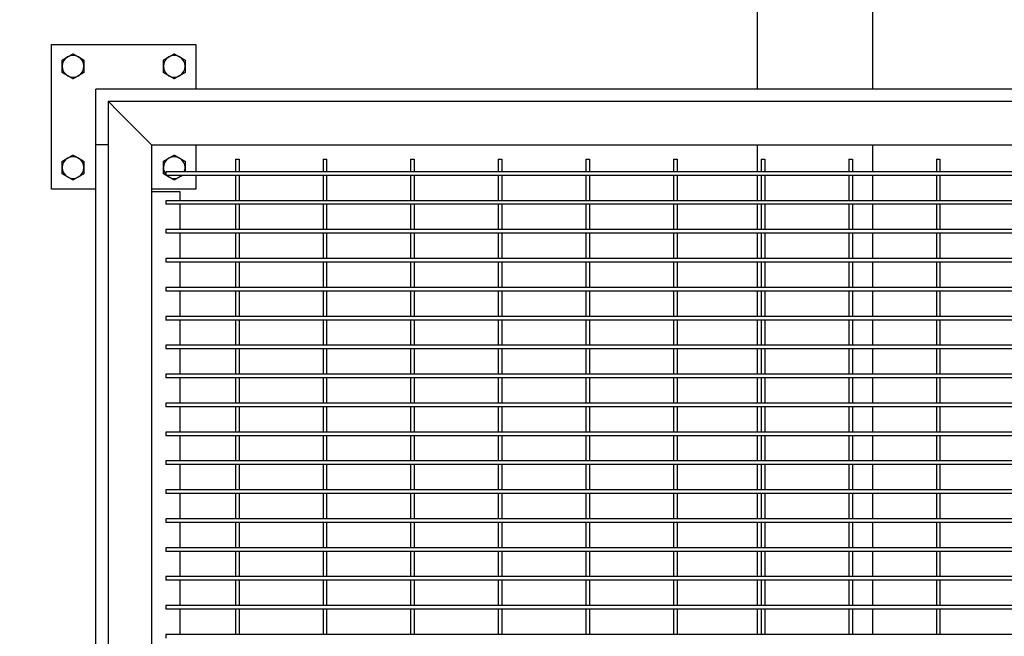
# Model space of a CAD drawing. Header units: inches. Extents: x 36 to 1719, y -84 to 1122.
# Tile 522 of 571: x 919 to 953, y 832 to 854. Entities that reach past the tile are written whole.
import ezdxf

# ---------------------------------------------------------------- set-up
doc = ezdxf.new("R2010")
doc.units = ezdxf.units.IN
doc.header["$LTSCALE"] = 48
doc.header["$MEASUREMENT"] = 0
doc.layers.add('Dimension (ANSI)', color=7, linetype='Continuous', lineweight=25)
doc.layers.add('Visible (ANSI)', color=7, linetype='Continuous', lineweight=30)
doc.styles.add('Note Text (ANSI)', font='tahoma.ttf')
doc.dimstyles.new('Architectural (ANSI)', dxfattribs={"dimscale": 48, "dimtxt": 0.125, "dimasz": 0.098425, "dimexe": 0.125, "dimexo": 0.0625, "dimgap": 0.031496, "dimtad": 0, "dimtih": 1, "dimtoh": 1, "dimdec": 4, "dimrnd": 1e-08, "dimzin": 3, "dimdsep": 46, "dimlunit": 4, "dimtxsty": 'Note Text (ANSI)', "dimcen": 0.09, "dimdle": 0.393701, "dimclrd": 256, "dimclre": 256, "dimclrt": 256, "dimadec": 0, "dimazin": 3, "dimtfac": 0.96, "dimtofl": 0, "dimtmove": 0, "dimatfit": 3, "dimfxl": 1, "dimfrac": 2, "dimtolj": 1, "dimtzin": 12, "dimlwd": -1, "dimlwe": -1, "dimarcsym": 0})

# ---------------------------------------------------------------- blocks, each defined once
blk = doc.blocks.new('*D15')
at = {"layer": 'Defpoints', "color": 0, "transparency": 16777216}
for p in [(1035.918, 852.671), (738.918, 838.715), (1035.918, 741.531)]:
    blk.add_point(p, dxfattribs=at)
at = {"layer": 'Dimension (ANSI)', "transparency": 16777216}
for p, q in [((1035.918, 849.671), (1035.918, 735.531)), ((738.918, 835.715), (738.918, 735.531)), ((743.642, 741.531), (865.572, 741.531)), ((1031.193, 741.531), (889.263, 741.531))]:
    blk.add_line(p, q, dxfattribs=at)
for points in [[(743.642, 742.318), (743.642, 740.743), (738.918, 741.531)], [(1031.193, 742.318), (1031.193, 740.743), (1035.918, 741.531)]]:
    blk.add_solid(points, dxfattribs=at)
at = {"layer": 'Dimension (ANSI)', "transparency": 16777216, "insert": (867.084, 744.652), "char_height": 6, "attachment_point": 1, "style": 'Note Text (ANSI)'}
blk.add_mtext('\\A1;24\'-9"', dxfattribs=at)

msp = doc.modelspace()

# ---------------------------------------------------------------- linework, layer by layer
at = {"layer": 'Visible (ANSI)'}
for p, q in [((944.41768, 888.4914), (944.41768, 851.13131)), ((948.41768, 851.13131), (948.41768, 863.8649)), ((919.99768, 852.67131), (924.99768, 852.67131)), ((919.99768, 847.67131), (919.99768, 852.67131)), ((924.99768, 852.67131), (924.99768, 851.13131)), ((1034.37768, 851.13131), (921.53768, 851.13131)), ((921.53768, 849.21131), (921.53768, 851.13131)), ((921.95768, 850.71131), (922.33268, 850.33631)), ((921.95768, 850.71131), (921.95768, 810.71131)), ((921.95768, 850.71131), (1033.95768, 850.71131)), ((922.33268, 850.33631), (921.95768, 850.71131)), ((923.08268, 849.58631), (922.33268, 850.33631)), ((922.33268, 850.33631), (923.08268, 849.58631)), ((923.08268, 849.58631), (923.45768, 849.21131)), ((923.45768, 849.21131), (923.08268, 849.58631)), ((921.95768, 849.21131), (921.53768, 849.21131)), ((921.53768, 812.21131), (921.53768, 849.21131)), ((921.95768, 849.21131), (921.53768, 849.21131)), ((923.45768, 849.21131), (923.45768, 812.21131)), ((923.45768, 849.21131), (1032.45768, 849.21131)), ((924.99768, 849.21131), (924.99768, 848.27381)), ((944.41768, 849.21131), (944.41768, 848.27381)), ((948.41768, 848.27381), (948.41768, 849.21131)), ((926.36393, 848.71131), (926.48893, 848.71131)), ((926.36393, 848.71131), (926.36393, 848.27381)), ((926.48893, 848.71131), (926.48893, 848.27381)), ((929.39518, 848.71131), (929.52018, 848.71131)), ((929.39518, 848.71131), (929.39518, 848.27381)), ((929.52018, 848.71131), (929.52018, 848.27381)), ((932.42643, 848.71131), (932.55143, 848.71131)), ((932.42643, 848.71131), (932.42643, 848.27381)), ((932.55143, 848.71131), (932.55143, 848.27381)), ((935.45768, 848.71131), (935.58268, 848.71131)), ((935.45768, 848.71131), (935.45768, 848.27381)), ((935.58268, 848.71131), (935.58268, 848.27381)), ((938.48893, 848.71131), (938.61393, 848.71131)), ((938.48893, 848.71131), (938.48893, 848.27381)), ((938.61393, 848.71131), (938.61393, 848.27381)), ((941.52018, 848.71131), (941.64518, 848.71131)), ((941.52018, 848.71131), (941.52018, 848.27381)), ((941.64518, 848.71131), (941.64518, 848.27381)), ((944.55143, 848.71131), (944.67643, 848.71131)), ((944.55143, 848.71131), (944.55143, 848.27381)), ((944.67643, 848.71131), (944.67643, 848.27381)), ((947.58268, 848.71131), (947.70768, 848.71131)), ((947.58268, 848.71131), (947.58268, 848.27381)), ((947.70768, 848.71131), (947.70768, 848.27381)), ((950.61393, 848.71131), (950.73893, 848.71131)), ((950.61393, 848.71131), (950.61393, 848.27381)), ((950.73893, 848.71131), (950.73893, 848.27381)), ((926.42643, 848.27381), (923.95768, 848.27381)), ((923.95768, 848.27381), (923.95768, 848.14881)), ((926.42643, 848.14881), (923.95768, 848.14881)), ((924.99768, 848.14881), (924.99768, 847.67131)), ((926.36393, 848.14881), (926.36393, 847.27381)), ((929.45768, 848.27381), (926.42643, 848.27381)), ((929.45768, 848.14881), (926.42643, 848.14881)), ((926.48893, 848.14881), (926.48893, 847.27381)), ((929.39518, 848.14881), (929.39518, 847.27381)), ((932.48893, 848.27381), (929.45768, 848.27381)), ((932.48893, 848.14881), (929.45768, 848.14881)), ((929.52018, 848.14881), (929.52018, 847.27381)), ((932.42643, 848.14881), (932.42643, 847.27381)), ((935.52018, 848.27381), (932.48893, 848.27381)), ((935.52018, 848.14881), (932.48893, 848.14881)), ((932.55143, 848.14881), (932.55143, 847.27381)), ((935.45768, 848.14881), (935.45768, 847.27381)), ((938.55143, 848.27381), (935.52018, 848.27381)), ((938.55143, 848.14881), (935.52018, 848.14881)), ((935.58268, 848.14881), (935.58268, 847.27381)), ((938.48893, 848.14881), (938.48893, 847.27381)), ((941.58268, 848.27381), (938.55143, 848.27381)), ((941.58268, 848.14881), (938.55143, 848.14881)), ((938.61393, 848.14881), (938.61393, 847.27381)), ((941.52018, 848.14881), (941.52018, 847.27381)), ((944.61393, 848.27381), (941.58268, 848.27381)), ((944.61393, 848.14881), (941.58268, 848.14881)), ((941.64518, 848.14881), (941.64518, 847.27381)), ((944.41768, 848.14881), (944.41768, 847.27381)), ((944.55143, 848.14881), (944.55143, 847.27381)), ((947.64518, 848.27381), (944.61393, 848.27381)), ((947.64518, 848.14881), (944.61393, 848.14881)), ((944.67643, 848.14881), (944.67643, 847.27381)), ((947.58268, 848.14881), (947.58268, 847.27381)), ((950.67643, 848.27381), (947.64518, 848.27381)), ((950.67643, 848.14881), (947.64518, 848.14881)), ((947.70768, 848.14881), (947.70768, 847.27381)), ((948.41768, 847.27381), (948.41768, 848.14881)), ((950.61393, 848.14881), (950.61393, 847.27381)), ((953.70768, 848.27381), (950.67643, 848.27381)), ((953.70768, 848.14881), (950.67643, 848.14881)), ((950.73893, 848.14881), (950.73893, 847.27381)), ((921.53768, 847.67131), (919.99768, 847.67131)), ((924.99768, 847.67131), (923.45768, 847.67131)), ((924.45768, 847.58631), (923.45768, 847.58631)), ((924.45768, 847.27381), (924.45768, 847.58631)), ((926.42643, 847.27381), (923.95768, 847.27381)), ((923.95768, 847.27381), (923.95768, 847.14881)), ((926.42643, 847.14881), (923.95768, 847.14881)), ((924.45768, 846.27381), (924.45768, 847.14881)), ((926.36393, 847.14881), (926.36393, 846.27381)), ((929.45768, 847.27381), (926.42643, 847.27381)), ((929.45768, 847.14881), (926.42643, 847.14881)), ((926.48893, 847.14881), (926.48893, 846.27381)), ((929.39518, 847.14881), (929.39518, 846.27381)), ((932.48893, 847.27381), (929.45768, 847.27381)), ((932.48893, 847.14881), (929.45768, 847.14881)), ((929.52018, 847.14881), (929.52018, 846.27381)), ((932.42643, 847.14881), (932.42643, 846.27381)), ((935.52018, 847.27381), (932.48893, 847.27381)), ((935.52018, 847.14881), (932.48893, 847.14881)), ((932.55143, 847.14881), (932.55143, 846.27381)), ((935.45768, 847.14881), (935.45768, 846.27381)), ((938.55143, 847.27381), (935.52018, 847.27381)), ((938.55143, 847.14881), (935.52018, 847.14881)), ((935.58268, 847.14881), (935.58268, 846.27381)), ((938.48893, 847.14881), (938.48893, 846.27381)), ((941.58268, 847.27381), (938.55143, 847.27381)), ((941.58268, 847.14881), (938.55143, 847.14881)), ((938.61393, 847.14881), (938.61393, 846.27381)), ((941.52018, 847.14881), (941.52018, 846.27381)), ((944.61393, 847.27381), (941.58268, 847.27381)), ((944.61393, 847.14881), (941.58268, 847.14881)), ((941.64518, 847.14881), (941.64518, 846.27381)), ((944.41768, 847.14881), (944.41768, 846.27381)), ((944.55143, 847.14881), (944.55143, 846.27381)), ((947.64518, 847.27381), (944.61393, 847.27381)), ((947.64518, 847.14881), (944.61393, 847.14881)), ((944.67643, 847.14881), (944.67643, 846.27381)), ((947.58268, 847.14881), (947.58268, 846.27381)), ((950.67643, 847.27381), (947.64518, 847.27381)), ((950.67643, 847.14881), (947.64518, 847.14881)), ((947.70768, 847.14881), (947.70768, 846.27381)), ((948.41768, 846.27381), (948.41768, 847.14881)), ((950.61393, 847.14881), (950.61393, 846.27381)), ((953.70768, 847.27381), (950.67643, 847.27381)), ((953.70768, 847.14881), (950.67643, 847.14881)), ((950.73893, 847.14881), (950.73893, 846.27381)), ((926.42643, 846.27381), (923.95768, 846.27381)), ((923.95768, 846.27381), (923.95768, 846.14881)), ((926.42643, 846.14881), (923.95768, 846.14881)), ((924.45768, 845.27381), (924.45768, 846.14881)), ((926.36393, 846.14881), (926.36393, 845.27381)), ((929.45768, 846.27381), (926.42643, 846.27381)), ((929.45768, 846.14881), (926.42643, 846.14881)), ((926.48893, 846.14881), (926.48893, 845.27381)), ((929.39518, 846.14881), (929.39518, 845.27381)), ((932.48893, 846.27381), (929.45768, 846.27381)), ((932.48893, 846.14881), (929.45768, 846.14881)), ((929.52018, 846.14881), (929.52018, 845.27381)), ((932.42643, 846.14881), (932.42643, 845.27381)), ((935.52018, 846.27381), (932.48893, 846.27381)), ((935.52018, 846.14881), (932.48893, 846.14881)), ((932.55143, 846.14881), (932.55143, 845.27381)), ((935.45768, 846.14881), (935.45768, 845.27381)), ((938.55143, 846.27381), (935.52018, 846.27381)), ((938.55143, 846.14881), (935.52018, 846.14881)), ((935.58268, 846.14881), (935.58268, 845.27381)), ((938.48893, 846.14881), (938.48893, 845.27381)), ((941.58268, 846.27381), (938.55143, 846.27381)), ((941.58268, 846.14881), (938.55143, 846.14881)), ((938.61393, 846.14881), (938.61393, 845.27381)), ((941.52018, 846.14881), (941.52018, 845.27381)), ((944.61393, 846.27381), (941.58268, 846.27381)), ((944.61393, 846.14881), (941.58268, 846.14881)), ((941.64518, 846.14881), (941.64518, 845.27381)), ((944.41768, 846.14881), (944.41768, 845.27381)), ((944.55143, 846.14881), (944.55143, 845.27381)), ((947.64518, 846.27381), (944.61393, 846.27381)), ((947.64518, 846.14881), (944.61393, 846.14881)), ((944.67643, 846.14881), (944.67643, 845.27381)), ((947.58268, 846.14881), (947.58268, 845.27381)), ((950.67643, 846.27381), (947.64518, 846.27381)), ((950.67643, 846.14881), (947.64518, 846.14881)), ((947.70768, 846.14881), (947.70768, 845.27381)), ((948.41768, 845.27381), (948.41768, 846.14881)), ((950.61393, 846.14881), (950.61393, 845.27381)), ((953.70768, 846.27381), (950.67643, 846.27381)), ((953.70768, 846.14881), (950.67643, 846.14881)), ((950.73893, 846.14881), (950.73893, 845.27381)), ((926.42643, 845.27381), (923.95768, 845.27381)), ((923.95768, 845.27381), (923.95768, 845.14881)), ((926.42643, 845.14881), (923.95768, 845.14881)), ((924.45768, 844.27381), (924.45768, 845.14881)), ((926.36393, 845.14881), (926.36393, 844.27381)), ((929.45768, 845.27381), (926.42643, 845.27381)), ((929.45768, 845.14881), (926.42643, 845.14881)), ((926.48893, 845.14881), (926.48893, 844.27381)), ((929.39518, 845.14881), (929.39518, 844.27381)), ((932.48893, 845.27381), (929.45768, 845.27381)), ((932.48893, 845.14881), (929.45768, 845.14881)), ((929.52018, 845.14881), (929.52018, 844.27381)), ((932.42643, 845.14881), (932.42643, 844.27381)), ((935.52018, 845.27381), (932.48893, 845.27381)), ((935.52018, 845.14881), (932.48893, 845.14881)), ((932.55143, 845.14881), (932.55143, 844.27381)), ((935.45768, 845.14881), (935.45768, 844.27381)), ((938.55143, 845.27381), (935.52018, 845.27381)), ((938.55143, 845.14881), (935.52018, 845.14881)), ((935.58268, 845.14881), (935.58268, 844.27381)), ((938.48893, 845.14881), (938.48893, 844.27381)), ((941.58268, 845.27381), (938.55143, 845.27381)), ((941.58268, 845.14881), (938.55143, 845.14881)), ((938.61393, 845.14881), (938.61393, 844.27381)), ((941.52018, 845.14881), (941.52018, 844.27381)), ((944.61393, 845.27381), (941.58268, 845.27381)), ((944.61393, 845.14881), (941.58268, 845.14881)), ((941.64518, 845.14881), (941.64518, 844.27381)), ((944.41768, 845.14881), (944.41768, 844.27381)), ((944.55143, 845.14881), (944.55143, 844.27381)), ((947.64518, 845.27381), (944.61393, 845.27381)), ((947.64518, 845.14881), (944.61393, 845.14881)), ((944.67643, 845.14881), (944.67643, 844.27381)), ((947.58268, 845.14881), (947.58268, 844.27381)), ((950.67643, 845.27381), (947.64518, 845.27381)), ((950.67643, 845.14881), (947.64518, 845.14881)), ((947.70768, 845.14881), (947.70768, 844.27381)), ((948.41768, 844.27381), (948.41768, 845.14881)), ((950.61393, 845.14881), (950.61393, 844.27381)), ((953.70768, 845.27381), (950.67643, 845.27381)), ((953.70768, 845.14881), (950.67643, 845.14881)), ((950.73893, 845.14881), (950.73893, 844.27381)), ((926.42643, 844.27381), (923.95768, 844.27381)), ((923.95768, 844.27381), (923.95768, 844.14881)), ((926.42643, 844.14881), (923.95768, 844.14881)), ((924.45768, 843.27381), (924.45768, 844.14881)), ((926.36393, 844.14881), (926.36393, 843.27381)), ((929.45768, 844.27381), (926.42643, 844.27381)), ((929.45768, 844.14881), (926.42643, 844.14881)), ((926.48893, 844.14881), (926.48893, 843.27381)), ((929.39518, 844.14881), (929.39518, 843.27381)), ((932.48893, 844.27381), (929.45768, 844.27381)), ((932.48893, 844.14881), (929.45768, 844.14881)), ((929.52018, 844.14881), (929.52018, 843.27381)), ((932.42643, 844.14881), (932.42643, 843.27381)), ((935.52018, 844.27381), (932.48893, 844.27381)), ((935.52018, 844.14881), (932.48893, 844.14881)), ((932.55143, 844.14881), (932.55143, 843.27381)), ((935.45768, 844.14881), (935.45768, 843.27381)), ((938.55143, 844.27381), (935.52018, 844.27381)), ((938.55143, 844.14881), (935.52018, 844.14881)), ((935.58268, 844.14881), (935.58268, 843.27381)), ((938.48893, 844.14881), (938.48893, 843.27381)), ((941.58268, 844.27381), (938.55143, 844.27381)), ((941.58268, 844.14881), (938.55143, 844.14881)), ((938.61393, 844.14881), (938.61393, 843.27381)), ((941.52018, 844.14881), (941.52018, 843.27381)), ((944.61393, 844.27381), (941.58268, 844.27381)), ((944.61393, 844.14881), (941.58268, 844.14881)), ((941.64518, 844.14881), (941.64518, 843.27381)), ((944.41768, 844.14881), (944.41768, 843.27381)), ((944.55143, 844.14881), (944.55143, 843.27381)), ((947.64518, 844.27381), (944.61393, 844.27381)), ((947.64518, 844.14881), (944.61393, 844.14881)), ((944.67643, 844.14881), (944.67643, 843.27381)), ((947.58268, 844.14881), (947.58268, 843.27381)), ((950.67643, 844.27381), (947.64518, 844.27381)), ((950.67643, 844.14881), (947.64518, 844.14881)), ((947.70768, 844.14881), (947.70768, 843.27381)), ((948.41768, 843.27381), (948.41768, 844.14881)), ((950.61393, 844.14881), (950.61393, 843.27381)), ((953.70768, 844.27381), (950.67643, 844.27381)), ((953.70768, 844.14881), (950.67643, 844.14881)), ((950.73893, 844.14881), (950.73893, 843.27381)), ((926.42643, 843.27381), (923.95768, 843.27381)), ((923.95768, 843.27381), (923.95768, 843.14881)), ((926.42643, 843.14881), (923.95768, 843.14881)), ((924.45768, 842.27381), (924.45768, 843.14881)), ((926.36393, 843.14881), (926.36393, 842.27381)), ((929.45768, 843.27381), (926.42643, 843.27381)), ((929.45768, 843.14881), (926.42643, 843.14881)), ((926.48893, 843.14881), (926.48893, 842.27381)), ((929.39518, 843.14881), (929.39518, 842.27381)), ((932.48893, 843.27381), (929.45768, 843.27381)), ((932.48893, 843.14881), (929.45768, 843.14881)), ((929.52018, 843.14881), (929.52018, 842.27381)), ((932.42643, 843.14881), (932.42643, 842.27381)), ((935.52018, 843.27381), (932.48893, 843.27381)), ((935.52018, 843.14881), (932.48893, 843.14881)), ((932.55143, 843.14881), (932.55143, 842.27381)), ((935.45768, 843.14881), (935.45768, 842.27381)), ((938.55143, 843.27381), (935.52018, 843.27381)), ((938.55143, 843.14881), (935.52018, 843.14881)), ((935.58268, 843.14881), (935.58268, 842.27381)), ((938.48893, 843.14881), (938.48893, 842.27381)), ((941.58268, 843.27381), (938.55143, 843.27381)), ((941.58268, 843.14881), (938.55143, 843.14881)), ((938.61393, 843.14881), (938.61393, 842.27381)), ((941.52018, 843.14881), (941.52018, 842.27381)), ((944.61393, 843.27381), (941.58268, 843.27381)), ((944.61393, 843.14881), (941.58268, 843.14881)), ((941.64518, 843.14881), (941.64518, 842.27381)), ((944.41768, 843.14881), (944.41768, 842.27381)), ((944.55143, 843.14881), (944.55143, 842.27381)), ((947.64518, 843.27381), (944.61393, 843.27381)), ((947.64518, 843.14881), (944.61393, 843.14881)), ((944.67643, 843.14881), (944.67643, 842.27381)), ((947.58268, 843.14881), (947.58268, 842.27381)), ((950.67643, 843.27381), (947.64518, 843.27381)), ((950.67643, 843.14881), (947.64518, 843.14881)), ((947.70768, 843.14881), (947.70768, 842.27381)), ((948.41768, 842.27381), (948.41768, 843.14881)), ((950.61393, 843.14881), (950.61393, 842.27381)), ((953.70768, 843.27381), (950.67643, 843.27381)), ((953.70768, 843.14881), (950.67643, 843.14881)), ((950.73893, 843.14881), (950.73893, 842.27381)), ((926.42643, 842.27381), (923.95768, 842.27381)), ((923.95768, 842.27381), (923.95768, 842.14881)), ((926.42643, 842.14881), (923.95768, 842.14881)), ((924.45768, 841.27381), (924.45768, 842.14881)), ((926.36393, 842.14881), (926.36393, 841.27381)), ((929.45768, 842.27381), (926.42643, 842.27381)), ((929.45768, 842.14881), (926.42643, 842.14881)), ((926.48893, 842.14881), (926.48893, 841.27381)), ((929.39518, 842.14881), (929.39518, 841.27381)), ((932.48893, 842.27381), (929.45768, 842.27381)), ((932.48893, 842.14881), (929.45768, 842.14881)), ((929.52018, 842.14881), (929.52018, 841.27381)), ((932.42643, 842.14881), (932.42643, 841.27381)), ((935.52018, 842.27381), (932.48893, 842.27381)), ((935.52018, 842.14881), (932.48893, 842.14881)), ((932.55143, 842.14881), (932.55143, 841.27381)), ((935.45768, 842.14881), (935.45768, 841.27381)), ((938.55143, 842.27381), (935.52018, 842.27381)), ((938.55143, 842.14881), (935.52018, 842.14881)), ((935.58268, 842.14881), (935.58268, 841.27381)), ((938.48893, 842.14881), (938.48893, 841.27381)), ((941.58268, 842.27381), (938.55143, 842.27381)), ((941.58268, 842.14881), (938.55143, 842.14881)), ((938.61393, 842.14881), (938.61393, 841.27381)), ((941.52018, 842.14881), (941.52018, 841.27381)), ((944.61393, 842.27381), (941.58268, 842.27381)), ((944.61393, 842.14881), (941.58268, 842.14881)), ((941.64518, 842.14881), (941.64518, 841.27381)), ((944.41768, 842.14881), (944.41768, 841.27381)), ((944.55143, 842.14881), (944.55143, 841.27381)), ((947.64518, 842.27381), (944.61393, 842.27381)), ((947.64518, 842.14881), (944.61393, 842.14881)), ((944.67643, 842.14881), (944.67643, 841.27381)), ((947.58268, 842.14881), (947.58268, 841.27381)), ((950.67643, 842.27381), (947.64518, 842.27381)), ((950.67643, 842.14881), (947.64518, 842.14881)), ((947.70768, 842.14881), (947.70768, 841.27381)), ((948.41768, 841.27381), (948.41768, 842.14881)), ((950.61393, 842.14881), (950.61393, 841.27381)), ((953.70768, 842.27381), (950.67643, 842.27381)), ((953.70768, 842.14881), (950.67643, 842.14881)), ((950.73893, 842.14881), (950.73893, 841.27381)), ((926.42643, 841.27381), (923.95768, 841.27381)), ((923.95768, 841.27381), (923.95768, 841.14881)), ((926.42643, 841.14881), (923.95768, 841.14881)), ((924.45768, 840.27381), (924.45768, 841.14881)), ((926.36393, 841.14881), (926.36393, 840.27381)), ((929.45768, 841.27381), (926.42643, 841.27381)), ((929.45768, 841.14881), (926.42643, 841.14881)), ((926.48893, 841.14881), (926.48893, 840.27381)), ((929.39518, 841.14881), (929.39518, 840.27381)), ((932.48893, 841.27381), (929.45768, 841.27381)), ((932.48893, 841.14881), (929.45768, 841.14881)), ((929.52018, 841.14881), (929.52018, 840.27381)), ((932.42643, 841.14881), (932.42643, 840.27381)), ((935.52018, 841.27381), (932.48893, 841.27381)), ((935.52018, 841.14881), (932.48893, 841.14881)), ((932.55143, 841.14881), (932.55143, 840.27381)), ((935.45768, 841.14881), (935.45768, 840.27381)), ((938.55143, 841.27381), (935.52018, 841.27381)), ((938.55143, 841.14881), (935.52018, 841.14881)), ((935.58268, 841.14881), (935.58268, 840.27381)), ((938.48893, 841.14881), (938.48893, 840.27381)), ((941.58268, 841.27381), (938.55143, 841.27381)), ((941.58268, 841.14881), (938.55143, 841.14881)), ((938.61393, 841.14881), (938.61393, 840.27381)), ((941.52018, 841.14881), (941.52018, 840.27381)), ((944.61393, 841.27381), (941.58268, 841.27381)), ((944.61393, 841.14881), (941.58268, 841.14881)), ((941.64518, 841.14881), (941.64518, 840.27381)), ((944.41768, 841.14881), (944.41768, 840.27381)), ((944.55143, 841.14881), (944.55143, 840.27381)), ((947.64518, 841.27381), (944.61393, 841.27381)), ((947.64518, 841.14881), (944.61393, 841.14881)), ((944.67643, 841.14881), (944.67643, 840.27381)), ((947.58268, 841.14881), (947.58268, 840.27381)), ((950.67643, 841.27381), (947.64518, 841.27381)), ((950.67643, 841.14881), (947.64518, 841.14881)), ((947.70768, 841.14881), (947.70768, 840.27381)), ((948.41768, 840.27381), (948.41768, 841.14881)), ((950.61393, 841.14881), (950.61393, 840.27381)), ((953.70768, 841.27381), (950.67643, 841.27381)), ((953.70768, 841.14881), (950.67643, 841.14881)), ((950.73893, 841.14881), (950.73893, 840.27381)), ((926.42643, 840.27381), (923.95768, 840.27381)), ((923.95768, 840.27381), (923.95768, 840.14881)), ((926.42643, 840.14881), (923.95768, 840.14881)), ((924.45768, 839.27381), (924.45768, 840.14881)), ((926.36393, 840.14881), (926.36393, 839.27381)), ((929.45768, 840.27381), (926.42643, 840.27381)), ((929.45768, 840.14881), (926.42643, 840.14881)), ((926.48893, 840.14881), (926.48893, 839.27381)), ((929.39518, 840.14881), (929.39518, 839.27381)), ((932.48893, 840.27381), (929.45768, 840.27381)), ((932.48893, 840.14881), (929.45768, 840.14881)), ((929.52018, 840.14881), (929.52018, 839.27381)), ((932.42643, 840.14881), (932.42643, 839.27381)), ((935.52018, 840.27381), (932.48893, 840.27381)), ((935.52018, 840.14881), (932.48893, 840.14881)), ((932.55143, 840.14881), (932.55143, 839.27381)), ((935.45768, 840.14881), (935.45768, 839.27381)), ((938.55143, 840.27381), (935.52018, 840.27381)), ((938.55143, 840.14881), (935.52018, 840.14881)), ((935.58268, 840.14881), (935.58268, 839.27381)), ((938.48893, 840.14881), (938.48893, 839.27381)), ((941.58268, 840.27381), (938.55143, 840.27381)), ((941.58268, 840.14881), (938.55143, 840.14881)), ((938.61393, 840.14881), (938.61393, 839.27381)), ((941.52018, 840.14881), (941.52018, 839.27381)), ((944.61393, 840.27381), (941.58268, 840.27381)), ((944.61393, 840.14881), (941.58268, 840.14881)), ((941.64518, 840.14881), (941.64518, 839.27381)), ((944.41768, 840.14881), (944.41768, 839.27381)), ((944.55143, 840.14881), (944.55143, 839.27381)), ((947.64518, 840.27381), (944.61393, 840.27381)), ((947.64518, 840.14881), (944.61393, 840.14881)), ((944.67643, 840.14881), (944.67643, 839.27381)), ((947.58268, 840.14881), (947.58268, 839.27381)), ((950.67643, 840.27381), (947.64518, 840.27381)), ((950.67643, 840.14881), (947.64518, 840.14881)), ((947.70768, 840.14881), (947.70768, 839.27381)), ((948.41768, 839.27381), (948.41768, 840.14881)), ((950.61393, 840.14881), (950.61393, 839.27381)), ((953.70768, 840.27381), (950.67643, 840.27381)), ((953.70768, 840.14881), (950.67643, 840.14881)), ((950.73893, 840.14881), (950.73893, 839.27381)), ((926.42643, 839.27381), (923.95768, 839.27381)), ((923.95768, 839.27381), (923.95768, 839.14881)), ((926.42643, 839.14881), (923.95768, 839.14881)), ((924.45768, 838.27381), (924.45768, 839.14881)), ((926.36393, 839.14881), (926.36393, 838.27381)), ((929.45768, 839.27381), (926.42643, 839.27381)), ((929.45768, 839.14881), (926.42643, 839.14881)), ((926.48893, 839.14881), (926.48893, 838.27381)), ((929.39518, 839.14881), (929.39518, 838.27381)), ((932.48893, 839.27381), (929.45768, 839.27381)), ((932.48893, 839.14881), (929.45768, 839.14881)), ((929.52018, 839.14881), (929.52018, 838.27381)), ((932.42643, 839.14881), (932.42643, 838.27381)), ((935.52018, 839.27381), (932.48893, 839.27381)), ((935.52018, 839.14881), (932.48893, 839.14881)), ((932.55143, 839.14881), (932.55143, 838.27381)), ((935.45768, 839.14881), (935.45768, 838.27381)), ((938.55143, 839.27381), (935.52018, 839.27381)), ((938.55143, 839.14881), (935.52018, 839.14881)), ((935.58268, 839.14881), (935.58268, 838.27381)), ((938.48893, 839.14881), (938.48893, 838.27381)), ((941.58268, 839.27381), (938.55143, 839.27381)), ((941.58268, 839.14881), (938.55143, 839.14881)), ((938.61393, 839.14881), (938.61393, 838.27381)), ((941.52018, 839.14881), (941.52018, 838.27381)), ((944.61393, 839.27381), (941.58268, 839.27381)), ((944.61393, 839.14881), (941.58268, 839.14881)), ((941.64518, 839.14881), (941.64518, 838.27381)), ((944.41768, 839.14881), (944.41768, 838.27381)), ((944.55143, 839.14881), (944.55143, 838.27381)), ((947.64518, 839.27381), (944.61393, 839.27381)), ((947.64518, 839.14881), (944.61393, 839.14881)), ((944.67643, 839.14881), (944.67643, 838.27381)), ((947.58268, 839.14881), (947.58268, 838.27381)), ((950.67643, 839.27381), (947.64518, 839.27381)), ((950.67643, 839.14881), (947.64518, 839.14881)), ((947.70768, 839.14881), (947.70768, 838.27381)), ((948.41768, 838.27381), (948.41768, 839.14881)), ((950.61393, 839.14881), (950.61393, 838.27381)), ((953.70768, 839.27381), (950.67643, 839.27381)), ((953.70768, 839.14881), (950.67643, 839.14881)), ((950.73893, 839.14881), (950.73893, 838.27381)), ((926.42643, 838.27381), (923.95768, 838.27381)), ((923.95768, 838.27381), (923.95768, 838.14881)), ((929.45768, 838.27381), (926.42643, 838.27381)), ((932.48893, 838.27381), (929.45768, 838.27381)), ((935.52018, 838.27381), (932.48893, 838.27381)), ((938.55143, 838.27381), (935.52018, 838.27381)), ((941.58268, 838.27381), (938.55143, 838.27381)), ((944.61393, 838.27381), (941.58268, 838.27381)), ((947.64518, 838.27381), (944.61393, 838.27381)), ((950.67643, 838.27381), (947.64518, 838.27381)), ((953.70768, 838.27381), (950.67643, 838.27381)), ((926.42643, 838.14881), (923.95768, 838.14881)), ((924.45768, 837.27381), (924.45768, 838.14881)), ((926.36393, 838.14881), (926.36393, 837.27381)), ((929.45768, 838.14881), (926.42643, 838.14881)), ((926.48893, 838.14881), (926.48893, 837.27381)), ((929.39518, 838.14881), (929.39518, 837.27381)), ((932.48893, 838.14881), (929.45768, 838.14881)), ((929.52018, 838.14881), (929.52018, 837.27381)), ((932.42643, 838.14881), (932.42643, 837.27381)), ((935.52018, 838.14881), (932.48893, 838.14881)), ((932.55143, 838.14881), (932.55143, 837.27381)), ((935.45768, 838.14881), (935.45768, 837.27381)), ((938.55143, 838.14881), (935.52018, 838.14881)), ((935.58268, 838.14881), (935.58268, 837.27381)), ((938.48893, 838.14881), (938.48893, 837.27381)), ((941.58268, 838.14881), (938.55143, 838.14881)), ((938.61393, 838.14881), (938.61393, 837.27381)), ((941.52018, 838.14881), (941.52018, 837.27381)), ((944.61393, 838.14881), (941.58268, 838.14881)), ((941.64518, 838.14881), (941.64518, 837.27381)), ((944.41768, 838.14881), (944.41768, 837.27381)), ((944.55143, 838.14881), (944.55143, 837.27381)), ((947.64518, 838.14881), (944.61393, 838.14881)), ((944.67643, 838.14881), (944.67643, 837.27381)), ((947.58268, 838.14881), (947.58268, 837.27381)), ((950.67643, 838.14881), (947.64518, 838.14881)), ((947.70768, 838.14881), (947.70768, 837.27381)), ((948.41768, 837.27381), (948.41768, 838.14881)), ((950.61393, 838.14881), (950.61393, 837.27381)), ((953.70768, 838.14881), (950.67643, 838.14881)), ((950.73893, 838.14881), (950.73893, 837.27381)), ((926.42643, 837.27381), (923.95768, 837.27381)), ((923.95768, 837.27381), (923.95768, 837.14881)), ((929.45768, 837.27381), (926.42643, 837.27381)), ((932.48893, 837.27381), (929.45768, 837.27381)), ((935.52018, 837.27381), (932.48893, 837.27381)), ((938.55143, 837.27381), (935.52018, 837.27381)), ((941.58268, 837.27381), (938.55143, 837.27381)), ((944.61393, 837.27381), (941.58268, 837.27381)), ((947.64518, 837.27381), (944.61393, 837.27381)), ((950.67643, 837.27381), (947.64518, 837.27381)), ((953.70768, 837.27381), (950.67643, 837.27381)), ((926.42643, 837.14881), (923.95768, 837.14881)), ((924.45768, 836.27381), (924.45768, 837.14881)), ((926.36393, 837.14881), (926.36393, 836.27381)), ((929.45768, 837.14881), (926.42643, 837.14881)), ((926.48893, 837.14881), (926.48893, 836.27381)), ((929.39518, 837.14881), (929.39518, 836.27381)), ((932.48893, 837.14881), (929.45768, 837.14881)), ((929.52018, 837.14881), (929.52018, 836.27381)), ((932.42643, 837.14881), (932.42643, 836.27381)), ((935.52018, 837.14881), (932.48893, 837.14881)), ((932.55143, 837.14881), (932.55143, 836.27381)), ((935.45768, 837.14881), (935.45768, 836.27381)), ((938.55143, 837.14881), (935.52018, 837.14881)), ((935.58268, 837.14881), (935.58268, 836.27381)), ((938.48893, 837.14881), (938.48893, 836.27381)), ((941.58268, 837.14881), (938.55143, 837.14881)), ((938.61393, 837.14881), (938.61393, 836.27381)), ((941.52018, 837.14881), (941.52018, 836.27381)), ((944.61393, 837.14881), (941.58268, 837.14881)), ((941.64518, 837.14881), (941.64518, 836.27381)), ((944.41768, 837.14881), (944.41768, 836.27381)), ((944.55143, 837.14881), (944.55143, 836.27381)), ((947.64518, 837.14881), (944.61393, 837.14881)), ((944.67643, 837.14881), (944.67643, 836.27381)), ((947.58268, 837.14881), (947.58268, 836.27381)), ((950.67643, 837.14881), (947.64518, 837.14881)), ((947.70768, 837.14881), (947.70768, 836.27381)), ((948.41768, 836.27381), (948.41768, 837.14881)), ((950.61393, 837.14881), (950.61393, 836.27381)), ((953.70768, 837.14881), (950.67643, 837.14881)), ((950.73893, 837.14881), (950.73893, 836.27381)), ((926.42643, 836.27381), (923.95768, 836.27381)), ((923.95768, 836.27381), (923.95768, 836.14881)), ((929.45768, 836.27381), (926.42643, 836.27381)), ((932.48893, 836.27381), (929.45768, 836.27381)), ((935.52018, 836.27381), (932.48893, 836.27381)), ((938.55143, 836.27381), (935.52018, 836.27381)), ((941.58268, 836.27381), (938.55143, 836.27381)), ((944.61393, 836.27381), (941.58268, 836.27381)), ((947.64518, 836.27381), (944.61393, 836.27381)), ((950.67643, 836.27381), (947.64518, 836.27381)), ((953.70768, 836.27381), (950.67643, 836.27381)), ((926.42643, 836.14881), (923.95768, 836.14881)), ((924.45768, 835.27381), (924.45768, 836.14881)), ((926.36393, 836.14881), (926.36393, 835.27381)), ((929.45768, 836.14881), (926.42643, 836.14881)), ((926.48893, 836.14881), (926.48893, 835.27381)), ((929.39518, 836.14881), (929.39518, 835.27381)), ((932.48893, 836.14881), (929.45768, 836.14881)), ((929.52018, 836.14881), (929.52018, 835.27381)), ((932.42643, 836.14881), (932.42643, 835.27381)), ((935.52018, 836.14881), (932.48893, 836.14881)), ((932.55143, 836.14881), (932.55143, 835.27381)), ((935.45768, 836.14881), (935.45768, 835.27381)), ((938.55143, 836.14881), (935.52018, 836.14881)), ((935.58268, 836.14881), (935.58268, 835.27381)), ((938.48893, 836.14881), (938.48893, 835.27381)), ((941.58268, 836.14881), (938.55143, 836.14881)), ((938.61393, 836.14881), (938.61393, 835.27381)), ((941.52018, 836.14881), (941.52018, 835.27381)), ((944.61393, 836.14881), (941.58268, 836.14881)), ((941.64518, 836.14881), (941.64518, 835.27381)), ((944.41768, 836.14881), (944.41768, 835.27381)), ((944.55143, 836.14881), (944.55143, 835.27381)), ((947.64518, 836.14881), (944.61393, 836.14881)), ((944.67643, 836.14881), (944.67643, 835.27381)), ((947.58268, 836.14881), (947.58268, 835.27381)), ((950.67643, 836.14881), (947.64518, 836.14881)), ((947.70768, 836.14881), (947.70768, 835.27381)), ((948.41768, 835.27381), (948.41768, 836.14881)), ((950.61393, 836.14881), (950.61393, 835.27381)), ((953.70768, 836.14881), (950.67643, 836.14881)), ((950.73893, 836.14881), (950.73893, 835.27381)), ((926.42643, 835.27381), (923.95768, 835.27381)), ((923.95768, 835.27381), (923.95768, 835.14881)), ((929.45768, 835.27381), (926.42643, 835.27381)), ((932.48893, 835.27381), (929.45768, 835.27381)), ((935.52018, 835.27381), (932.48893, 835.27381)), ((938.55143, 835.27381), (935.52018, 835.27381)), ((941.58268, 835.27381), (938.55143, 835.27381)), ((944.61393, 835.27381), (941.58268, 835.27381)), ((947.64518, 835.27381), (944.61393, 835.27381)), ((950.67643, 835.27381), (947.64518, 835.27381)), ((953.70768, 835.27381), (950.67643, 835.27381)), ((926.42643, 835.14881), (923.95768, 835.14881)), ((924.45768, 834.27381), (924.45768, 835.14881)), ((926.36393, 835.14881), (926.36393, 834.27381)), ((929.45768, 835.14881), (926.42643, 835.14881)), ((926.48893, 835.14881), (926.48893, 834.27381)), ((929.39518, 835.14881), (929.39518, 834.27381)), ((932.48893, 835.14881), (929.45768, 835.14881)), ((929.52018, 835.14881), (929.52018, 834.27381)), ((932.42643, 835.14881), (932.42643, 834.27381)), ((935.52018, 835.14881), (932.48893, 835.14881)), ((932.55143, 835.14881), (932.55143, 834.27381)), ((935.45768, 835.14881), (935.45768, 834.27381)), ((938.55143, 835.14881), (935.52018, 835.14881)), ((935.58268, 835.14881), (935.58268, 834.27381)), ((938.48893, 835.14881), (938.48893, 834.27381)), ((941.58268, 835.14881), (938.55143, 835.14881)), ((938.61393, 835.14881), (938.61393, 834.27381)), ((941.52018, 835.14881), (941.52018, 834.27381)), ((944.61393, 835.14881), (941.58268, 835.14881)), ((941.64518, 835.14881), (941.64518, 834.27381)), ((944.41768, 835.14881), (944.41768, 834.27381)), ((944.55143, 835.14881), (944.55143, 834.27381)), ((947.64518, 835.14881), (944.61393, 835.14881)), ((944.67643, 835.14881), (944.67643, 834.27381)), ((947.58268, 835.14881), (947.58268, 834.27381)), ((950.67643, 835.14881), (947.64518, 835.14881)), ((947.70768, 835.14881), (947.70768, 834.27381)), ((948.41768, 834.27381), (948.41768, 835.14881)), ((950.61393, 835.14881), (950.61393, 834.27381)), ((953.70768, 835.14881), (950.67643, 835.14881)), ((950.73893, 835.14881), (950.73893, 834.27381)), ((926.42643, 834.27381), (923.95768, 834.27381)), ((923.95768, 834.27381), (923.95768, 834.14881)), ((929.45768, 834.27381), (926.42643, 834.27381)), ((932.48893, 834.27381), (929.45768, 834.27381)), ((935.52018, 834.27381), (932.48893, 834.27381)), ((938.55143, 834.27381), (935.52018, 834.27381)), ((941.58268, 834.27381), (938.55143, 834.27381)), ((944.61393, 834.27381), (941.58268, 834.27381)), ((947.64518, 834.27381), (944.61393, 834.27381)), ((950.67643, 834.27381), (947.64518, 834.27381)), ((953.70768, 834.27381), (950.67643, 834.27381)), ((926.42643, 834.14881), (923.95768, 834.14881)), ((924.45768, 833.27381), (924.45768, 834.14881)), ((926.36393, 834.14881), (926.36393, 833.27381)), ((929.45768, 834.14881), (926.42643, 834.14881)), ((926.48893, 834.14881), (926.48893, 833.27381)), ((929.39518, 834.14881), (929.39518, 833.27381)), ((932.48893, 834.14881), (929.45768, 834.14881)), ((929.52018, 834.14881), (929.52018, 833.27381)), ((932.42643, 834.14881), (932.42643, 833.27381)), ((935.52018, 834.14881), (932.48893, 834.14881)), ((932.55143, 834.14881), (932.55143, 833.27381)), ((935.45768, 834.14881), (935.45768, 833.27381)), ((938.55143, 834.14881), (935.52018, 834.14881)), ((935.58268, 834.14881), (935.58268, 833.27381)), ((938.48893, 834.14881), (938.48893, 833.27381)), ((941.58268, 834.14881), (938.55143, 834.14881)), ((938.61393, 834.14881), (938.61393, 833.27381)), ((941.52018, 834.14881), (941.52018, 833.27381)), ((944.61393, 834.14881), (941.58268, 834.14881)), ((941.64518, 834.14881), (941.64518, 833.27381)), ((944.41768, 834.14881), (944.41768, 833.27381)), ((944.55143, 834.14881), (944.55143, 833.27381)), ((947.64518, 834.14881), (944.61393, 834.14881)), ((944.67643, 834.14881), (944.67643, 833.27381)), ((947.58268, 834.14881), (947.58268, 833.27381)), ((950.67643, 834.14881), (947.64518, 834.14881)), ((947.70768, 834.14881), (947.70768, 833.27381)), ((948.41768, 833.27381), (948.41768, 834.14881)), ((950.61393, 834.14881), (950.61393, 833.27381)), ((953.70768, 834.14881), (950.67643, 834.14881)), ((950.73893, 834.14881), (950.73893, 833.27381)), ((926.42643, 833.27381), (923.95768, 833.27381)), ((923.95768, 833.27381), (923.95768, 833.14881)), ((929.45768, 833.27381), (926.42643, 833.27381)), ((932.48893, 833.27381), (929.45768, 833.27381)), ((935.52018, 833.27381), (932.48893, 833.27381)), ((938.55143, 833.27381), (935.52018, 833.27381)), ((941.58268, 833.27381), (938.55143, 833.27381)), ((944.61393, 833.27381), (941.58268, 833.27381)), ((947.64518, 833.27381), (944.61393, 833.27381)), ((950.67643, 833.27381), (947.64518, 833.27381)), ((953.70768, 833.27381), (950.67643, 833.27381)), ((926.42643, 833.14881), (923.95768, 833.14881)), ((924.45768, 832.27381), (924.45768, 833.14881)), ((926.36393, 833.14881), (926.36393, 832.27381)), ((929.45768, 833.14881), (926.42643, 833.14881)), ((926.48893, 833.14881), (926.48893, 832.27381)), ((929.39518, 833.14881), (929.39518, 832.27381)), ((932.48893, 833.14881), (929.45768, 833.14881)), ((929.52018, 833.14881), (929.52018, 832.27381)), ((932.42643, 833.14881), (932.42643, 832.27381)), ((935.52018, 833.14881), (932.48893, 833.14881)), ((932.55143, 833.14881), (932.55143, 832.27381)), ((935.45768, 833.14881), (935.45768, 832.27381)), ((938.55143, 833.14881), (935.52018, 833.14881)), ((935.58268, 833.14881), (935.58268, 832.27381)), ((938.48893, 833.14881), (938.48893, 832.27381)), ((941.58268, 833.14881), (938.55143, 833.14881)), ((938.61393, 833.14881), (938.61393, 832.27381)), ((941.52018, 833.14881), (941.52018, 832.27381)), ((944.61393, 833.14881), (941.58268, 833.14881)), ((941.64518, 833.14881), (941.64518, 832.27381)), ((944.41768, 833.14881), (944.41768, 832.27381)), ((944.55143, 833.14881), (944.55143, 832.27381)), ((947.64518, 833.14881), (944.61393, 833.14881)), ((944.67643, 833.14881), (944.67643, 832.27381)), ((947.58268, 833.14881), (947.58268, 832.27381)), ((950.67643, 833.14881), (947.64518, 833.14881)), ((947.70768, 833.14881), (947.70768, 832.27381)), ((948.41768, 832.27381), (948.41768, 833.14881)), ((950.61393, 833.14881), (950.61393, 832.27381)), ((953.70768, 833.14881), (950.67643, 833.14881)), ((950.73893, 833.14881), (950.73893, 832.27381)), ((926.42643, 832.27381), (923.95768, 832.27381)), ((923.95768, 832.27381), (923.95768, 832.14881)), ((929.45768, 832.27381), (926.42643, 832.27381)), ((932.48893, 832.27381), (929.45768, 832.27381)), ((935.52018, 832.27381), (932.48893, 832.27381)), ((938.55143, 832.27381), (935.52018, 832.27381)), ((941.58268, 832.27381), (938.55143, 832.27381)), ((944.61393, 832.27381), (941.58268, 832.27381)), ((947.64518, 832.27381), (944.61393, 832.27381)), ((950.67643, 832.27381), (947.64518, 832.27381)), ((953.70768, 832.27381), (950.67643, 832.27381))]:
    msp.add_line(p, q, dxfattribs=at)
for centre, start, end in [((920.74768, 851.92131), 120, 180), ((920.74768, 851.92131), 60, 120), ((920.74768, 851.92131), 0, 60), ((924.24768, 851.92131), 120, 180), ((924.24768, 851.92131), 60, 120), ((924.24768, 851.92131), 0, 60), ((920.74768, 851.92131), 180, 240), ((920.74768, 851.92131), 300, 0), ((924.24768, 851.92131), 180, 240), ((924.24768, 851.92131), 300, 0), ((920.74768, 851.92131), 240, 300), ((924.24768, 851.92131), 240, 300), ((920.74768, 848.42131), 120, 180), ((920.74768, 848.42131), 60, 120), ((920.74768, 848.42131), 0, 60), ((924.24768, 848.42131), 120, 180), ((924.24768, 848.42131), 60, 120), ((924.24768, 848.42131), 0, 60), ((920.74768, 848.42131), 180, 240), ((920.74768, 848.42131), 300, 0), ((924.24768, 848.42131), 180, 219.34583), ((924.24768, 848.42131), 226.607672, 240), ((924.24768, 848.42131), 300, 313.392328), ((924.24768, 848.42131), 336.837931, 0), ((920.74768, 848.42131), 240, 300), ((924.24768, 848.42131), 240, 300)]:
    msp.add_arc(centre, 0.375, start, end, dxfattribs=at)
for points, weights in [([(920.37268, 852.13781), (920.47316, 852.19583), (920.56018, 852.24607)], [1, 1.0379548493, 1]), ([(920.56018, 852.24607), (920.6472, 852.29631), (920.74768, 852.35432)], [1, 1.0379548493, 1]), ([(920.74768, 852.35432), (920.84816, 852.29631), (920.93518, 852.24607)], [1, 1.0379548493, 1]), ([(920.93518, 852.24607), (921.0222, 852.19583), (921.12268, 852.13781)], [1, 1.0379548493, 1]), ([(923.87268, 852.13781), (923.97316, 852.19583), (924.06018, 852.24607)], [1, 1.0379548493, 1]), ([(924.06018, 852.24607), (924.1472, 852.29631), (924.24768, 852.35432)], [1, 1.0379548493, 1]), ([(924.24768, 852.35432), (924.34816, 852.29631), (924.43518, 852.24607)], [1, 1.0379548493, 1]), ([(924.43518, 852.24607), (924.5222, 852.19583), (924.62268, 852.13781)], [1, 1.0379548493, 1]), ([(920.37268, 851.92131), (920.37268, 852.02179), (920.37268, 852.13781)], [1, 1.0379548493, 1]), ([(920.37268, 851.7048), (920.37268, 851.82083), (920.37268, 851.92131)], [1, 1.0379548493, 1]), ([(921.12268, 852.13781), (921.12268, 852.02179), (921.12268, 851.92131)], [1, 1.0379548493, 1]), ([(921.12268, 851.92131), (921.12268, 851.82083), (921.12268, 851.7048)], [1, 1.0379548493, 1]), ([(923.87268, 851.92131), (923.87268, 852.02179), (923.87268, 852.13781)], [1, 1.0379548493, 1]), ([(923.87268, 851.7048), (923.87268, 851.82083), (923.87268, 851.92131)], [1, 1.0379548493, 1]), ([(924.62268, 852.13781), (924.62268, 852.02179), (924.62268, 851.92131)], [1, 1.0379548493, 1]), ([(924.62268, 851.92131), (924.62268, 851.82083), (924.62268, 851.7048)], [1, 1.0379548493, 1]), ([(920.56018, 851.59655), (920.47316, 851.64679), (920.37268, 851.7048)], [1, 1.0379548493, 1]), ([(920.74768, 851.48829), (920.6472, 851.54631), (920.56018, 851.59655)], [1, 1.0379548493, 1]), ([(920.93518, 851.59655), (920.84816, 851.54631), (920.74768, 851.48829)], [1, 1.0379548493, 1]), ([(921.12268, 851.7048), (921.0222, 851.64679), (920.93518, 851.59655)], [1, 1.0379548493, 1]), ([(924.06018, 851.59655), (923.97316, 851.64679), (923.87268, 851.7048)], [1, 1.0379548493, 1]), ([(924.24768, 851.48829), (924.1472, 851.54631), (924.06018, 851.59655)], [1, 1.0379548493, 1]), ([(924.43518, 851.59655), (924.34816, 851.54631), (924.24768, 851.48829)], [1, 1.0379548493, 1]), ([(924.62268, 851.7048), (924.5222, 851.64679), (924.43518, 851.59655)], [1, 1.0379548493, 1]), ([(920.56018, 848.74607), (920.6472, 848.79631), (920.74768, 848.85432)], [1, 1.0379548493, 1]), ([(920.74768, 848.85432), (920.84816, 848.79631), (920.93518, 848.74607)], [1, 1.0379548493, 1]), ([(924.06018, 848.74607), (924.1472, 848.79631), (924.24768, 848.85432)], [1, 1.0379548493, 1]), ([(924.24768, 848.85432), (924.34816, 848.79631), (924.43518, 848.74607)], [1, 1.0379548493, 1]), ([(920.37268, 848.63781), (920.47316, 848.69583), (920.56018, 848.74607)], [1, 1.0379548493, 1]), ([(920.37268, 848.42131), (920.37268, 848.52179), (920.37268, 848.63781)], [1, 1.0379548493, 1]), ([(920.93518, 848.74607), (921.0222, 848.69583), (921.12268, 848.63781)], [1, 1.0379548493, 1]), ([(921.12268, 848.63781), (921.12268, 848.52179), (921.12268, 848.42131)], [1, 1.0379548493, 1]), ([(923.87268, 848.63781), (923.97316, 848.69583), (924.06018, 848.74607)], [1, 1.0379548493, 1]), ([(923.87268, 848.42131), (923.87268, 848.52179), (923.87268, 848.63781)], [1, 1.0379548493, 1]), ([(924.43518, 848.74607), (924.5222, 848.69583), (924.62268, 848.63781)], [1, 1.0379548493, 1]), ([(924.62268, 848.63781), (924.62268, 848.52179), (924.62268, 848.42131)], [1, 1.0379548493, 1]), ([(920.37268, 848.2048), (920.37268, 848.32083), (920.37268, 848.42131)], [1, 1.0379548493, 1]), ([(920.56018, 848.09655), (920.47316, 848.14679), (920.37268, 848.2048)], [1, 1.0379548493, 1]), ([(921.12268, 848.2048), (921.0222, 848.14679), (920.93518, 848.09655)], [1, 1.0379548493, 1]), ([(921.12268, 848.42131), (921.12268, 848.32083), (921.12268, 848.2048)], [1, 1.0379548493, 1]), ([(923.87268, 848.2048), (923.87268, 848.32083), (923.87268, 848.42131)], [1, 1.0379548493, 1]), ([(923.95768, 848.15573), (923.91723, 848.17908), (923.87268, 848.2048)], [1.01864832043, 1.0164783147, 1]), ([(924.06018, 848.09655), (924.01577, 848.12219), (923.96967, 848.14881)], [1, 1.01901750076, 1.01897734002]), ([(924.5257, 848.14881), (924.47959, 848.12219), (924.43518, 848.09655)], [1.01897734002, 1.01901750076, 1]), ([(924.62268, 848.42131), (924.62268, 848.35021), (924.62268, 848.27381)], [1, 1.02656152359, 1.01594653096]), ([(920.74768, 847.98829), (920.6472, 848.04631), (920.56018, 848.09655)], [1, 1.0379548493, 1]), ([(920.93518, 848.09655), (920.84816, 848.04631), (920.74768, 847.98829)], [1, 1.0379548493, 1]), ([(924.24768, 847.98829), (924.1472, 848.04631), (924.06018, 848.09655)], [1, 1.0379548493, 1]), ([(924.43518, 848.09655), (924.34816, 848.04631), (924.24768, 847.98829)], [1, 1.0379548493, 1])]:
    msp.add_rational_spline(points, weights, degree=2, dxfattribs=at)

# ---------------------------------------------------------------- dimensions: what is measured, and where the dimension line sits
at = {"layer": 'Dimension (ANSI)'}
dim = msp.add_linear_dim(base=(1035.91768, 741.53077), p1=(738.91768, 838.7154), p2=(1035.91768, 852.67131), dimstyle='Architectural (ANSI)', override={"dimgap": 0.031496, "dimtih": 0, "dimtoh": 0, "dimdec": 4, "dimlfac": 1, "dimtol": 0, "dimlim": 0, "dimtp": 0, "dimtm": 0, "dimtdec": 2, "dimatfit": 1}, dxfattribs=at)
dim.commit()
dim.dimension.update_dxf_attribs({"geometry": '*D15', "text_midpoint": (877.41768, 741.53077), "dimtype": 160})

doc.saveas('drawing.dxf')
